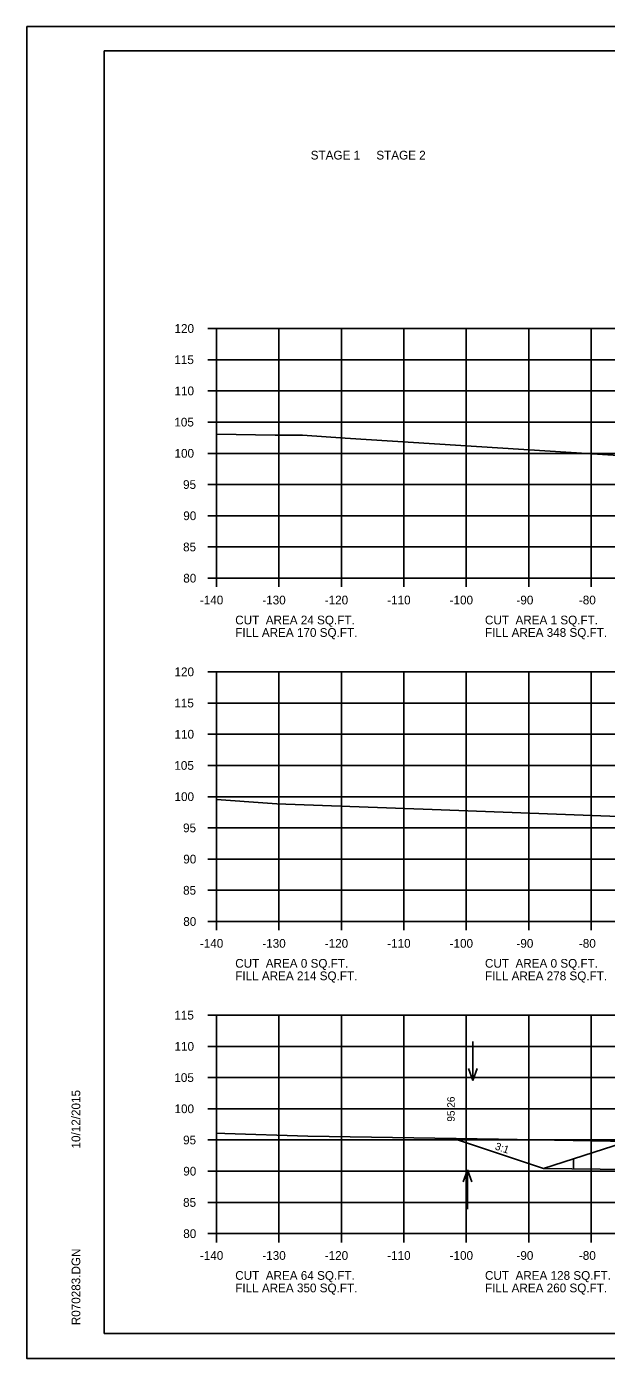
# Model space of a CAD drawing. Extents: x 1175611 to 1176402, y -433344 to -416213.
# Drawn here: x 1175610.6 to 1175703.4, y -431423.5 to -431210.2 of the extents above; entities that cross this region are included whole.
import ezdxf

# ---------------------------------------------------------------- set-up
doc = ezdxf.new("R2010")
doc.units = 0
for name, color, linetype in [('Default', 7, 'Continuous'), ('R_Axis', 7, 'Continuous'), ('R_Axis Annot', 7, 'Continuous'), ('R_Border', 7, 'Continuous'), ('R_Exist Surface', 7, 'Continuous'), ('R_Fin Surface', 7, 'Continuous'), ('R_Grid', 7, 'Continuous'), ('R_No Plot', 7, 'Continuous'), ('R_Water', 7, 'Continuous'), ('R_Water Annot', 7, 'Continuous'), ('R_Xsect Elev', 7, 'Continuous'), ('R_Xsect Slope', 7, 'Continuous')]:
    doc.layers.add(name, color=color, linetype=linetype)

msp = doc.modelspace()

# ---------------------------------------------------------------- linework, layer by layer
at = {"layer": 'R_Axis'}
for p, q in [((1175639.57, -431258.51), (1175640.97, -431258.51)), ((1175640.97, -431298.51), (1175640.97, -431258.51)), ((1175639.57, -431263.51), (1175640.97, -431263.51)), ((1175639.57, -431268.51), (1175640.97, -431268.51)), ((1175639.57, -431273.51), (1175640.97, -431273.51)), ((1175639.57, -431278.51), (1175640.97, -431278.51)), ((1175639.57, -431283.51), (1175640.97, -431283.51)), ((1175639.57, -431288.51), (1175640.97, -431288.51)), ((1175639.57, -431293.51), (1175640.97, -431293.51)), ((1175639.57, -431298.51), (1175640.97, -431298.51)), ((1175640.97, -431298.51), (1175920.97, -431298.51)), ((1175640.97, -431299.91), (1175640.97, -431298.51)), ((1175650.97, -431299.91), (1175650.97, -431298.51)), ((1175660.97, -431299.91), (1175660.97, -431298.51)), ((1175670.97, -431299.91), (1175670.97, -431298.51)), ((1175680.97, -431299.91), (1175680.97, -431298.51)), ((1175690.97, -431299.91), (1175690.97, -431298.51)), ((1175700.97, -431299.91), (1175700.97, -431298.51)), ((1175639.57, -431313.51), (1175640.97, -431313.51)), ((1175640.97, -431353.51), (1175640.97, -431313.51)), ((1175639.57, -431318.51), (1175640.97, -431318.51)), ((1175639.57, -431323.51), (1175640.97, -431323.51)), ((1175639.57, -431328.51), (1175640.97, -431328.51)), ((1175639.57, -431333.51), (1175640.97, -431333.51)), ((1175639.57, -431338.51), (1175640.97, -431338.51)), ((1175639.57, -431343.51), (1175640.97, -431343.51)), ((1175639.57, -431348.51), (1175640.97, -431348.51)), ((1175639.57, -431353.51), (1175640.97, -431353.51)), ((1175640.97, -431353.51), (1175920.97, -431353.51)), ((1175640.97, -431354.91), (1175640.97, -431353.51)), ((1175650.97, -431354.91), (1175650.97, -431353.51)), ((1175660.97, -431354.91), (1175660.97, -431353.51)), ((1175670.97, -431354.91), (1175670.97, -431353.51)), ((1175680.97, -431354.91), (1175680.97, -431353.51)), ((1175690.97, -431354.91), (1175690.97, -431353.51)), ((1175700.97, -431354.91), (1175700.97, -431353.51)), ((1175639.57, -431368.51), (1175640.97, -431368.51)), ((1175640.97, -431403.51), (1175640.97, -431368.51)), ((1175639.57, -431373.51), (1175640.97, -431373.51)), ((1175639.57, -431378.51), (1175640.97, -431378.51)), ((1175639.57, -431383.51), (1175640.97, -431383.51)), ((1175639.57, -431388.51), (1175640.97, -431388.51)), ((1175639.57, -431393.51), (1175640.97, -431393.51)), ((1175639.57, -431398.51), (1175640.97, -431398.51)), ((1175639.57, -431403.51), (1175640.97, -431403.51)), ((1175640.97, -431403.51), (1175920.97, -431403.51)), ((1175640.97, -431404.91), (1175640.97, -431403.51)), ((1175650.97, -431404.91), (1175650.97, -431403.51)), ((1175660.97, -431404.91), (1175660.97, -431403.51)), ((1175670.97, -431404.91), (1175670.97, -431403.51)), ((1175680.97, -431404.91), (1175680.97, -431403.51)), ((1175690.97, -431404.91), (1175690.97, -431403.51)), ((1175700.97, -431404.91), (1175700.97, -431403.51))]:
    msp.add_line(p, q, dxfattribs=at)
at = {"layer": 'R_Border'}
for p, q in [((1175622.97, -431214.05), (1175939.15, -431214.05)), ((1175622.97, -431419.51), (1175622.97, -431214.05)), ((1175622.97, -431419.51), (1175622.97, -431419.51)), ((1175939.15, -431419.51), (1175622.97, -431419.51))]:
    msp.add_line(p, q, dxfattribs=at)
at = {"layer": 'R_Exist Surface'}
for points in [[(1175640.97, -431275.45), (1175650.35, -431275.58), (1175654.77, -431275.62), (1175661.57, -431276.08), (1175718.82, -431279.71)], [(1175640.97, -431333.99), (1175649.12, -431334.55), (1175650.62, -431334.65), (1175675.53, -431335.57), (1175711.07, -431336.88)], [(1175640.97, -431387.42), (1175642.3, -431387.45), (1175655.62, -431387.89), (1175686.16, -431388.35), (1175719.02, -431388.94)]]:
    msp.add_lwpolyline(points, dxfattribs=at)
at = {"layer": 'R_Fin Surface'}
msp.add_lwpolyline([(1175678.93, -431388.25), (1175693.36, -431393.06), (1175720.49, -431384.33), (1175721.49, -431384.33), (1175743.47, -431383.05), (1175748.63, -431382.82), (1175749.47, -431382.77), (1175749.75, -431382.76), (1175751.47, -431382.68), (1175776.84, -431381.55), (1175780.97, -431381.33), (1175806.34, -431380.19), (1175810.47, -431379.97), (1175810.75, -431379.96), (1175812.47, -431379.88), (1175817.63, -431379.65), (1175818.47, -431379.6), (1175828.57, -431381.28), (1175830.26, -431381.57), (1175839.09, -431383.04)], dxfattribs=at)
msp.add_lwpolyline([(1175678.93, -431388.25), (1175693.36, -431393.06), (1175720.49, -431384.33), (1175721.49, -431384.33), (1175743.47, -431383.05), (1175748.63, -431382.82), (1175749.47, -431382.77), (1175749.75, -431382.76), (1175751.47, -431382.68), (1175776.84, -431381.55), (1175780.97, -431381.33), (1175806.34, -431380.19), (1175810.47, -431379.97), (1175810.75, -431379.96), (1175812.47, -431379.88), (1175817.63, -431379.65), (1175818.47, -431379.6), (1175828.57, -431381.28), (1175830.26, -431381.57), (1175839.09, -431383.04)], dxfattribs=at)
at = {"layer": 'R_Grid'}
for p, q in [((1175640.97, -431258.51), (1175920.97, -431258.51)), ((1175640.97, -431298.51), (1175640.97, -431258.51)), ((1175650.97, -431298.51), (1175650.97, -431258.51)), ((1175660.97, -431298.51), (1175660.97, -431258.51)), ((1175670.97, -431298.51), (1175670.97, -431258.51)), ((1175680.97, -431298.51), (1175680.97, -431258.51)), ((1175690.97, -431298.51), (1175690.97, -431258.51)), ((1175700.97, -431298.51), (1175700.97, -431258.51)), ((1175640.97, -431263.51), (1175920.97, -431263.51)), ((1175640.97, -431268.51), (1175920.97, -431268.51)), ((1175640.97, -431273.51), (1175920.97, -431273.51)), ((1175640.97, -431278.51), (1175920.97, -431278.51)), ((1175640.97, -431283.51), (1175920.97, -431283.51)), ((1175640.97, -431288.51), (1175920.97, -431288.51)), ((1175640.97, -431293.51), (1175920.97, -431293.51)), ((1175640.97, -431298.51), (1175920.97, -431298.51)), ((1175640.97, -431313.51), (1175920.97, -431313.51)), ((1175640.97, -431353.51), (1175640.97, -431313.51)), ((1175650.97, -431353.51), (1175650.97, -431313.51)), ((1175660.97, -431353.51), (1175660.97, -431313.51)), ((1175670.97, -431353.51), (1175670.97, -431313.51)), ((1175680.97, -431353.51), (1175680.97, -431313.51)), ((1175690.97, -431353.51), (1175690.97, -431313.51)), ((1175700.97, -431353.51), (1175700.97, -431313.51)), ((1175640.97, -431318.51), (1175920.97, -431318.51)), ((1175640.97, -431323.51), (1175920.97, -431323.51)), ((1175640.97, -431328.51), (1175920.97, -431328.51)), ((1175640.97, -431333.51), (1175920.97, -431333.51)), ((1175640.97, -431338.51), (1175920.97, -431338.51)), ((1175640.97, -431343.51), (1175920.97, -431343.51)), ((1175640.97, -431348.51), (1175920.97, -431348.51)), ((1175640.97, -431353.51), (1175920.97, -431353.51)), ((1175640.97, -431368.51), (1175920.97, -431368.51)), ((1175640.97, -431403.51), (1175640.97, -431368.51)), ((1175650.97, -431403.51), (1175650.97, -431368.51)), ((1175660.97, -431403.51), (1175660.97, -431368.51)), ((1175670.97, -431403.51), (1175670.97, -431368.51)), ((1175680.97, -431403.51), (1175680.97, -431368.51)), ((1175690.97, -431403.51), (1175690.97, -431368.51)), ((1175700.97, -431403.51), (1175700.97, -431368.51)), ((1175640.97, -431373.51), (1175920.97, -431373.51)), ((1175640.97, -431378.51), (1175920.97, -431378.51)), ((1175640.97, -431383.51), (1175920.97, -431383.51)), ((1175640.97, -431388.51), (1175920.97, -431388.51)), ((1175640.97, -431393.51), (1175920.97, -431393.51)), ((1175640.97, -431398.51), (1175920.97, -431398.51)), ((1175640.97, -431403.51), (1175920.97, -431403.51))]:
    msp.add_line(p, q, dxfattribs=at)
at = {"layer": 'R_No Plot'}
for p, q in [((1175610.57, -431210.15), (1175943.91, -431210.15)), ((1175610.57, -431423.49), (1175943.91, -431423.49))]:
    msp.add_line(p, q, dxfattribs=at)
msp.add_lwpolyline([(1175610.57, -431210.15), (1175943.91, -431210.15), (1175943.91, -431423.49), (1175610.57, -431423.49)], close=True, dxfattribs=at)
at = {"layer": 'R_Water'}
msp.add_line((1175698.16, -431391.51), (1175698.16, -431393.11), dxfattribs=at)
msp.add_lwpolyline([(1175770.1, -431393.06), (1175720.49, -431393.38), (1175693.36, -431393.06)], dxfattribs=at)
at = {"layer": 'R_Water Annot'}
for p, q in [((1175682.04, -431372.71), (1175682.04, -431378.99)), ((1175682.04, -431378.99), (1175681.34, -431377.07)), ((1175682.04, -431378.99), (1175682.74, -431377.07)), ((1175681.18, -431393.3), (1175680.48, -431395.22)), ((1175681.18, -431399.59), (1175681.18, -431393.3)), ((1175681.18, -431393.3), (1175681.88, -431395.22))]:
    msp.add_line(p, q, dxfattribs=at)

# ---------------------------------------------------------------- texts
at = {"layer": 'Default'}
for s, p in [('STAGE 1     STAGE 2', (1175656.06, -431231.44)), ('CUT  AREA 24 SQ.FT.', (1175643.97, -431305.91)), ('CUT  AREA 1 SQ.FT.', (1175683.97, -431305.91)), ('FILL AREA 170 SQ.FT.', (1175643.97, -431307.91)), ('FILL AREA 348 SQ.FT.', (1175683.97, -431307.91)), ('CUT  AREA 0 SQ.FT.', (1175643.97, -431360.91)), ('CUT  AREA 0 SQ.FT.', (1175683.97, -431360.91)), ('FILL AREA 214 SQ.FT.', (1175643.97, -431362.91)), ('FILL AREA 278 SQ.FT.', (1175683.97, -431362.91)), ('CUT  AREA 64 SQ.FT.', (1175643.97, -431410.91)), ('CUT  AREA 128 SQ.FT.', (1175683.97, -431410.91)), ('FILL AREA 350 SQ.FT.', (1175643.97, -431412.91)), ('FILL AREA 260 SQ.FT.', (1175683.97, -431412.91))]:
    msp.add_text(s, height=1.4, dxfattribs=at).set_placement(p)
at = {"layer": 'R_Axis Annot'}
for s, p in [('120', (1175634.25, -431259.21)), ('115', (1175634.22, -431264.21)), ('110', (1175634.25, -431269.21)), ('105', (1175634.22, -431274.21)), ('100', (1175634.25, -431279.21)), ('95', (1175635.62, -431284.21)), ('90', (1175635.65, -431289.21)), ('85', (1175635.62, -431294.21)), ('80', (1175635.65, -431299.21)), ('-140', (1175638.31, -431302.71)), ('-130', (1175648.31, -431302.71)), ('-120', (1175658.31, -431302.71)), ('-110', (1175668.31, -431302.71)), ('-100', (1175678.31, -431302.71)), ('-90', (1175689.01, -431302.71)), ('-80', (1175699.01, -431302.71)), ('120', (1175634.25, -431314.21)), ('115', (1175634.22, -431319.21)), ('110', (1175634.25, -431324.21)), ('105', (1175634.22, -431329.21)), ('100', (1175634.25, -431334.21)), ('95', (1175635.62, -431339.21)), ('90', (1175635.65, -431344.21)), ('85', (1175635.62, -431349.21)), ('80', (1175635.65, -431354.21)), ('-140', (1175638.31, -431357.71)), ('-130', (1175648.31, -431357.71)), ('-120', (1175658.31, -431357.71)), ('-110', (1175668.31, -431357.71)), ('-100', (1175678.31, -431357.71)), ('-90', (1175689.01, -431357.71)), ('-80', (1175699.01, -431357.71)), ('115', (1175634.22, -431369.21)), ('110', (1175634.25, -431374.21)), ('105', (1175634.22, -431379.21)), ('100', (1175634.25, -431384.21)), ('95', (1175635.62, -431389.21)), ('90', (1175635.65, -431394.21)), ('85', (1175635.62, -431399.21)), ('80', (1175635.65, -431404.21)), ('-140', (1175638.31, -431407.71)), ('-130', (1175648.31, -431407.71)), ('-120', (1175658.31, -431407.71)), ('-110', (1175668.31, -431407.71)), ('-100', (1175678.31, -431407.71)), ('-90', (1175689.01, -431407.71)), ('-80', (1175699.01, -431407.71))]:
    msp.add_text(s, height=1.4, dxfattribs=at).set_placement(p)
at = {"layer": 'R_Border'}
for s, p in [('10/12/2015', (1175619.16, -431389.87)), ('R070283.DGN', (1175619.16, -431418.18))]:
    msp.add_text(s, height=1.4, rotation=90, dxfattribs=at).set_placement(p)
at = {"layer": 'R_Xsect Elev'}
msp.add_text('95.26', height=1.2, rotation=90, dxfattribs=at).set_placement((1175679.12, -431385.57))
at = {"layer": 'R_Xsect Slope'}
msp.add_text('3:1', height=1.2, rotation=341.5651, dxfattribs=at).set_placement((1175685.48, -431390))

doc.saveas('drawing.dxf')
